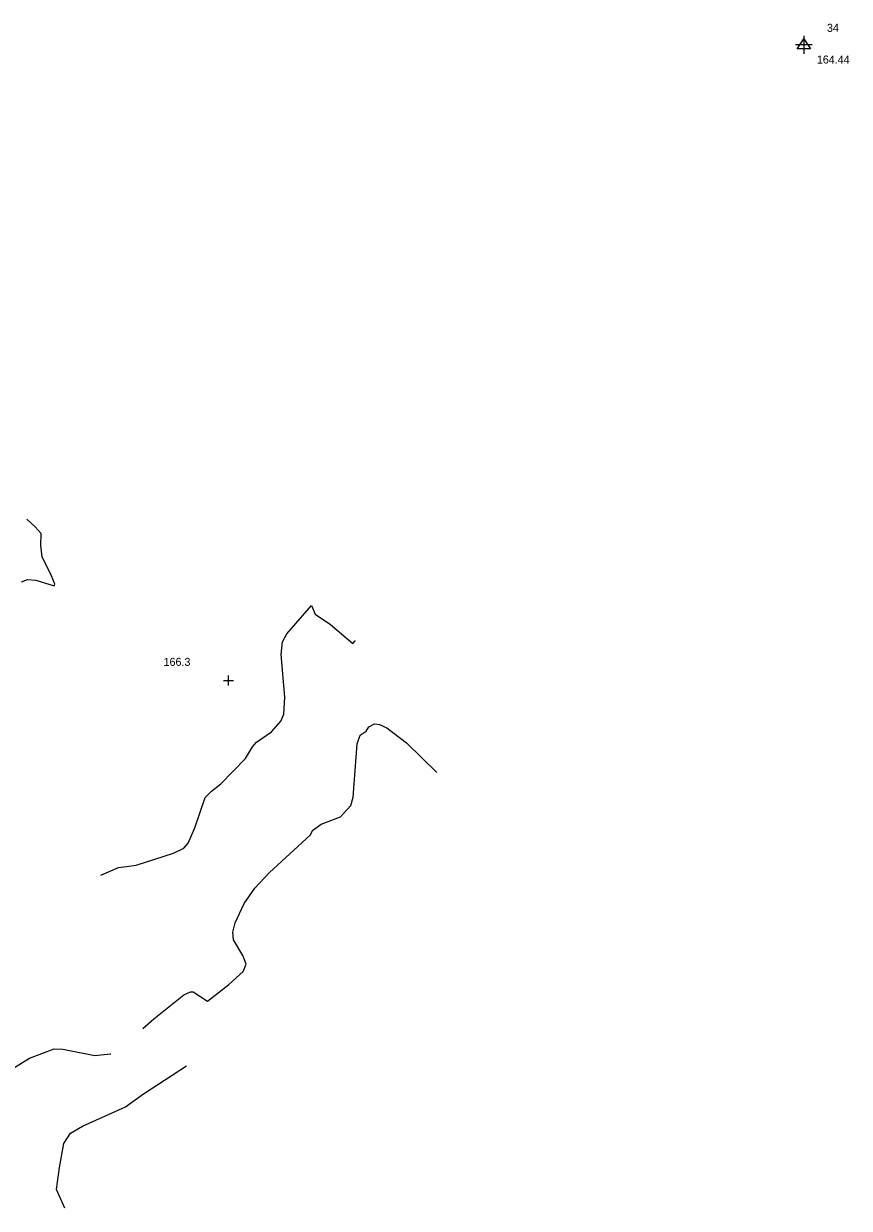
# Model space of a CAD drawing. Extents: x 1475150 to 2003689, y 770235 to 1112803.
# Drawn here: x 2000417.2 to 2000623.4, y 774479.6 to 774775.5 of the extents above; entities that cross this region are included whole.
import ezdxf

# ---------------------------------------------------------------- set-up
doc = ezdxf.new("R2010")
doc.units = 0
for name, color, linetype in [('RD_DTM_Major1', 7, 'Continuous'), ('RD_DTM_Minor1', 7, 'Continuous'), ('RD_DTM_Spot_Elev', 7, 'Continuous'), ('RD_HC_Data', 7, 'Continuous'), ('RD_HC_txCode', 7, 'Continuous')]:
    doc.layers.add(name, color=color, linetype=linetype)

msp = doc.modelspace()

# ---------------------------------------------------------------- linework, layer by layer
at = {"layer": 'RD_DTM_Major1'}
for points in [[(2000446.93, 774524.55), (2000449.67, 774526.95), (2000457.12, 774532.88), (2000458.83, 774533.64), (2000459.5, 774533.71), (2000463.09, 774531.33), (2000468.38, 774535.53), (2000471.99, 774538.74), (2000472.76, 774540.62), (2000471.93, 774542.74), (2000469.59, 774546.68), (2000469.4, 774548.57), (2000469.96, 774550.94), (2000472.26, 774555.72), (2000474.89, 774559.58), (2000478.59, 774563.5), (2000488.71, 774572.78), (2000489.34, 774574.04), (2000491.49, 774575.52), (2000496.32, 774577.42), (2000498.9, 774580.25), (2000499.47, 774582.32), (2000500.45, 774595.66), (2000501.19, 774597.77), (2000502.72, 774598.78), (2000503.33, 774599.85), (2000504.77, 774600.6), (2000506.05, 774600.47), (2000507.85, 774599.66), (2000512.76, 774595.86), (2000520.34, 774588.48)], [(2000412.72, 774513.44), (2000418.58, 774517.11), (2000424.77, 774519.47), (2000426.97, 774519.34), (2000434.89, 774517.75), (2000438.78, 774518.15), (2000438.91, 774518.21)]]:
    msp.add_lwpolyline(points, dxfattribs=at)
at = {"layer": 'RD_DTM_Minor1'}
for points in [[(2000416.62, 774636.11), (2000418.1, 774636.71), (2000420.22, 774636.51), (2000424.81, 774635.13), (2000424.95, 774635.54), (2000424.11, 774637.57), (2000421.8, 774642.37), (2000421.4, 774645.14), (2000421.52, 774648.14), (2000420.04, 774649.84), (2000417.98, 774651.75)], [(2000436.44, 774562.8), (2000440.8, 774564.75), (2000442.83, 774565.01), (2000445.27, 774565.32), (2000454.61, 774568.31), (2000457.19, 774569.58), (2000458.22, 774570.77), (2000459.9, 774574.62), (2000462.46, 774582.25), (2000464.06, 774583.83), (2000466.38, 774585.64), (2000472.54, 774591.94), (2000474.31, 774594.91), (2000475.33, 774596.06), (2000479.06, 774598.64), (2000481.41, 774601.3), (2000482.17, 774603.06), (2000482.41, 774607.29), (2000481.49, 774617.95), (2000481.8, 774621.1), (2000482.89, 774623.11), (2000489.06, 774630.17), (2000489.93, 774628.05), (2000493.79, 774625.44), (2000499.39, 774620.73), (2000499.91, 774621.38), (2000499.92, 774621.4)], [(2000427.44, 774479.59), (2000425.37, 774484.25), (2000426.11, 774489.81), (2000427.18, 774495.77), (2000428.84, 774498.32), (2000431.81, 774500.15), (2000442.62, 774504.93), (2000447.05, 774508.21), (2000457.78, 774515.16)]]:
    msp.add_lwpolyline(points, dxfattribs=at)
at = {"layer": 'RD_DTM_Spot_Elev'}
for p, q in [((2000468.3, 774610.16), (2000468.3, 774612.66)), ((2000467.05, 774611.41), (2000469.55, 774611.41))]:
    msp.add_line(p, q, dxfattribs=at)
at = {"layer": 'RD_HC_Data'}
for p, q in [((2000612, 774772.53), (2000612, 774768.03)), ((2000614.05, 774770.28), (2000609.95, 774770.28))]:
    msp.add_line(p, q, dxfattribs=at)
msp.add_lwpolyline([(2000610.36, 774769.26), (2000612, 774771.71), (2000613.64, 774769.26), (2000610.36, 774769.26)], dxfattribs=at)

# ---------------------------------------------------------------- texts
at = {"layer": 'RD_DTM_Spot_Elev'}
msp.add_text('166.3', height=2, dxfattribs=at).set_placement((2000452.1, 774615.1))
at = {"layer": 'RD_HC_txCode'}
for s, p in [('34', (2000617.78, 774773.5)), ('164.44', (2000615.26, 774765.58))]:
    msp.add_text(s, height=2, dxfattribs=at).set_placement(p)

doc.saveas('drawing.dxf')
